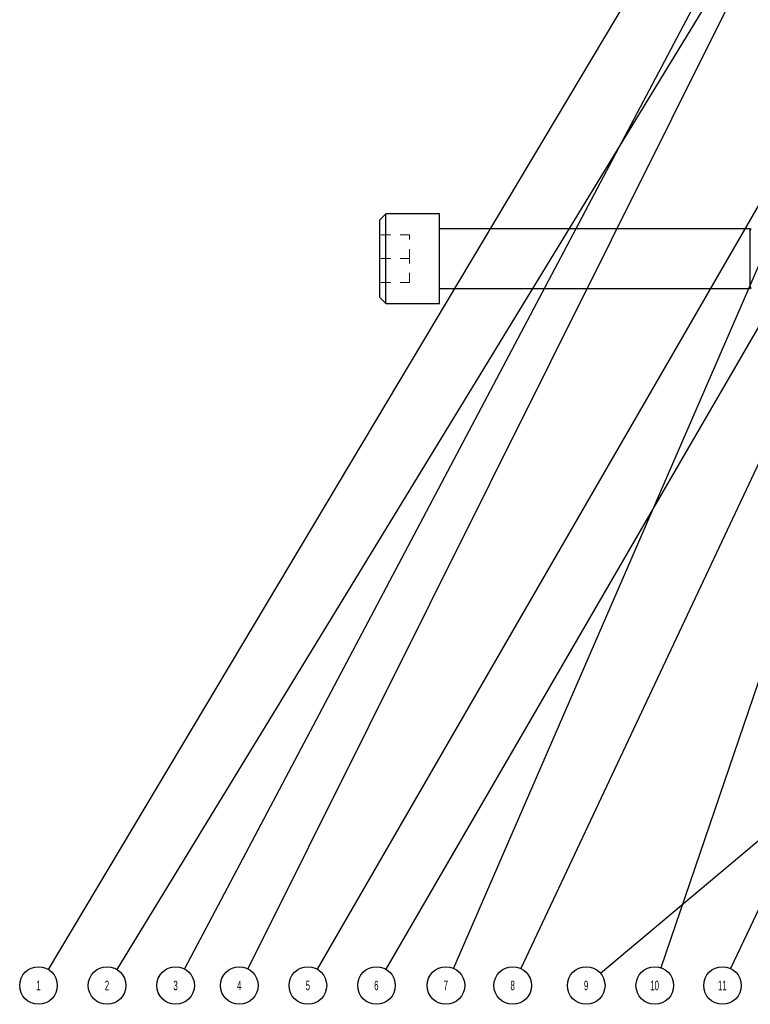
# Model space of a CAD drawing. Header units: inches. Extents: x 1802 to 2468, y -253 to -72.
# Tile 292 of 570: x 2059.57 to 2067.22, y -102.55 to -92.24. Entities that reach past the tile are written whole.
import ezdxf

# ---------------------------------------------------------------- set-up
doc = ezdxf.new("R2010")
doc.units = ezdxf.units.IN
doc.header["$LTSCALE"] = 0.5
doc.header["$MEASUREMENT"] = 0
doc.linetypes.add('HIDDEN', pattern=[0.225, 0.15, -0.075])
doc.layers.add('SID-M-S', color=105, linetype='Continuous')
doc.layers.add('SVD-M-S', color=8, linetype='Continuous')
doc.styles.add('SLDTEXTSTYLE0', font='TXT', dxfattribs={"width": 0.595745})

msp = doc.modelspace()

# ---------------------------------------------------------------- linework, layer by layer
at = {"layer": 'SID-M-S'}
for p, q in [((2070.70121, -84.02906), (2059.86915, -102.17943)), ((2070.71624, -84.35601), (2061.29532, -102.17444)), ((2070.84452, -84.3577), (2061.95745, -102.17232)), ((2070.86701, -86.60077), (2064.10982, -102.1679)), ((2069.8204, -87.05027), (2060.58832, -102.18042)), ((2070.93344, -88.50876), (2066.28011, -102.16215)), ((2070.79772, -89.45925), (2064.81416, -102.17037)), ((2072.93482, -89.67406), (2067.00913, -102.1706)), ((2069.41115, -90.53002), (2062.68551, -102.17799)), ((2069.08591, -92.37806), (2063.40334, -102.17817)), ((2070.26473, -98.34347), (2065.64973, -102.22178))]:
    msp.add_line(p, q, dxfattribs=at)
for centre in [(2059.76835, -102.34833), (2060.48587, -102.34833), (2061.20338, -102.34833), (2061.86964, -102.34833), (2062.58716, -102.34833), (2063.30467, -102.34833), (2064.0315, -102.34833), (2064.73038, -102.34833), (2065.49915, -102.34833), (2066.21666, -102.34833), (2066.92486, -102.34833)]:
    msp.add_circle(centre, 0.1967, dxfattribs=at)
at = {"layer": 'SVD-M-S', "linetype": 'Continuous', "lineweight": 25}
for p, q in [((2063.40166, -94.27435), (2063.33916, -94.33685)), ((2063.33916, -94.7431), (2063.33916, -94.33685)), ((2063.96416, -94.27435), (2063.40166, -94.27435)), ((2063.40166, -94.7431), (2063.40166, -94.27435)), ((2063.96416, -94.7431), (2063.96416, -94.27435)), ((2067.21455, -94.4306), (2063.96416, -94.4306)), ((2067.21455, -94.7431), (2067.21455, -94.4306)), ((2067.22309, -94.4306), (2067.21608, -94.44986)), ((2067.21608, -94.7431), (2067.21608, -94.44986)), ((2063.33916, -95.14935), (2063.33916, -94.7431)), ((2063.40166, -95.21185), (2063.40166, -94.7431)), ((2063.96416, -95.21185), (2063.96416, -94.7431)), ((2067.21455, -95.0556), (2067.21455, -94.7431)), ((2067.21608, -95.03635), (2067.21608, -94.7431)), ((2063.96416, -95.0556), (2067.21455, -95.0556)), ((2067.21608, -95.03635), (2067.22309, -95.0556)), ((2063.33916, -95.14935), (2063.40166, -95.21185)), ((2063.40166, -95.21185), (2063.96416, -95.21185))]:
    msp.add_line(p, q, dxfattribs=at)
at = {"layer": 'SVD-M-S', "linetype": 'HIDDEN', "lineweight": 18}
for p, q in [((2067.21608, -94.44986), (2067.21608, -95.03635)), ((2063.65166, -94.4931), (2063.33916, -94.4931)), ((2063.65166, -94.7431), (2063.65166, -94.4931)), ((2063.65166, -94.7431), (2063.33916, -94.7431)), ((2063.65166, -94.9931), (2063.65166, -94.7431)), ((2063.65166, -94.9931), (2063.33916, -94.9931))]:
    msp.add_line(p, q, dxfattribs=at)
at = {"layer": 'SVD-M-S', "linetype": 'Continuous', "lineweight": 25}
for centre, start, end in [((2067.21534, -94.44959), 180, 340), ((2067.21534, -95.03662), 20, 180)]:
    msp.add_arc(centre, 0.000787, start, end, dxfattribs=at)

# ---------------------------------------------------------------- texts
at = {"layer": 'SID-M-S', "char_height": 0.1, "attachment_point": 2, "style": 'SLDTEXTSTYLE0'}
for s, insert in [('1', (2059.76735, -102.29778)), ('2', (2060.48486, -102.29778)), ('3', (2061.20237, -102.29778)), ('4', (2061.86864, -102.29778)), ('5', (2062.58615, -102.29778)), ('6', (2063.30367, -102.29778)), ('7', (2064.0305, -102.29778)), ('8', (2064.72937, -102.29778)), ('9', (2065.49814, -102.29778)), ('10', (2066.21465, -102.29778)), ('11', (2066.92284, -102.29778))]:
    msp.add_mtext(s, dxfattribs=dict(at, insert=insert))

doc.saveas('drawing.dxf')
